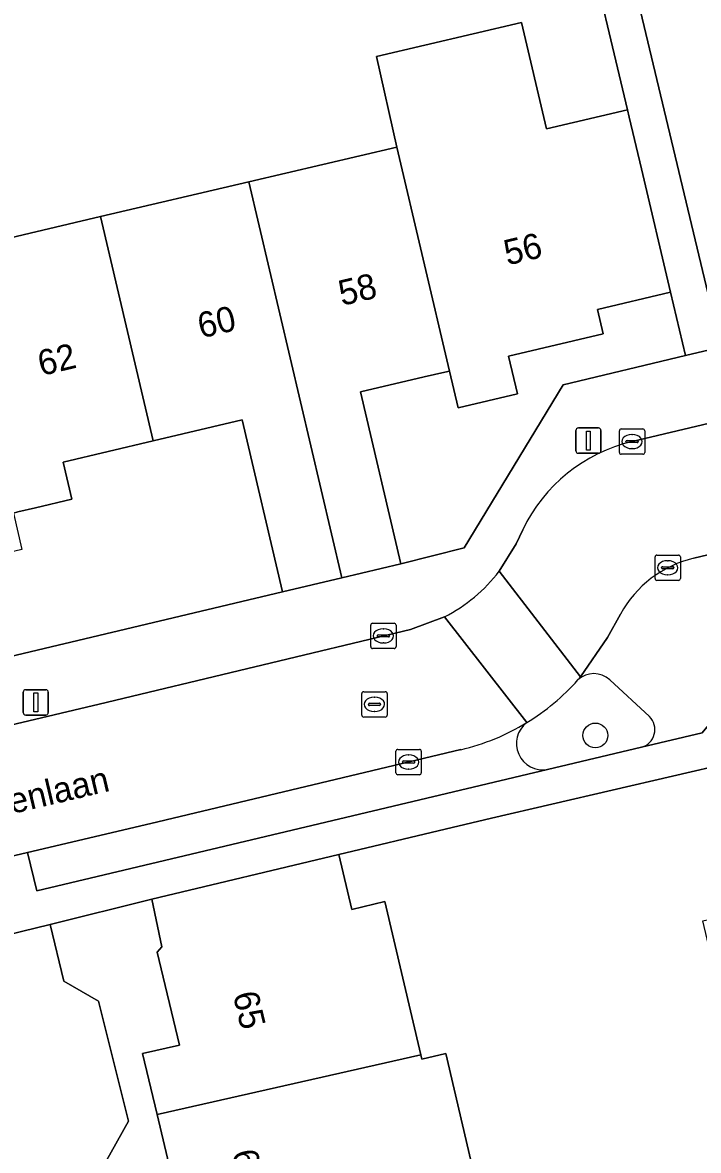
# Model space of a CAD drawing. Extents: x 158472 to 159562, y 388525 to 389606.
# Drawn here: x 159409.56 to 159436.21, y 388676.99 to 388721.48 of the extents above; entities that cross this region are included whole.
import ezdxf

# ---------------------------------------------------------------- set-up
doc = ezdxf.new("R2010")
doc.units = 0
for name, color, linetype in [('IMGEO_Boom', 7, 'Continuous'), ('IMGEO_Erf', 7, 'Continuous'), ('IMGEO_Kolk', 7, 'Continuous'), ('IMGEO_Lichtmast', 7, 'Continuous'), ('IMGEO_Muur', 7, 'Continuous'), ('IMGEO_Openbare_ruimte_label', 7, 'Continuous'), ('IMGEO_Pand', 7, 'Continuous'), ('IMGEO_Pand_nummerreeks', 7, 'Continuous'), ('IMGEO_Parkeervlak_open', 7, 'Continuous'), ('IMGEO_Rijbaan_lokaal_open', 7, 'Continuous'), ('IMGEO_Rioolput', 7, 'Continuous'), ('IMGEO_Verkeerseiland_open', 7, 'Continuous'), ('IMGEO_Voetpad_open', 7, 'Continuous')]:
    doc.layers.add(name, color=color, linetype=linetype)

msp = doc.modelspace()

# ---------------------------------------------------------------- linework, layer by layer
at = {"layer": 'IMGEO_Boom'}
msp.add_circle((159432.146, 388693.357), 0.489, dxfattribs=at)
at = {"layer": 'IMGEO_Erf'}
for points in [[(159443.048, 388725.577), (159441.67, 388731.422), (159440.251, 388737.438), (159430.784, 388735.174), (159431.457, 388732.399), (159434.491, 388733.097), (159435.162, 388730.175), (159432.128, 388729.477), (159437.093, 388708.671), (159447.559, 388711.163), (159446.871, 388714.078), (159445.819, 388713.829), (159444.671, 388718.696), (159444.428, 388719.727)], [(159430.871, 388707.19), (159435.698, 388708.339), (159435.103, 388710.84), (159432.228, 388710.165), (159432.456, 388709.194), (159428.724, 388708.317), (159429.074, 388706.827), (159426.729, 388706.277), (159426.388, 388707.732), (159426.214, 388707.691), (159425.394, 388707.499), (159422.885, 388706.909), (159424.479, 388700.126), (159426.969, 388700.763)], [(159403.401, 388700.734), (159399.934, 388699.92), (159400.272, 388698.481), (159397.894, 388697.922), (159397.567, 388699.337), (159397.39, 388699.295), (159396.788, 388699.153), (159395.198, 388698.78), (159394.846, 388700.28), (159391.339, 388699.456), (159387.841, 388698.634), (159389.445, 388691.806), (159419.808, 388699.029), (159418.217, 388705.802), (159414.71, 388704.978), (159411.155, 388704.143), (159411.5, 388702.672), (159410.066, 388702.336), (159409.373, 388702.173), (159409.199, 388702.132), (159409.534, 388700.695), (159407.244, 388700.157), (159406.915, 388701.559)]]:
    msp.add_lwpolyline(points, close=True, dxfattribs=at)
for points in [[(159412.636, 388713.824), (159418.48, 388715.197), (159424.318, 388716.568), (159423.521, 388720.136), (159429.239, 388721.477), (159430.222, 388717.29), (159433.412, 388718.04), (159429.97, 388732.509), (159406.926, 388726.999), (159408.079, 388722.178), (159405.163, 388721.481), (159402.307, 388720.798), (159401.154, 388725.619), (159400.75, 388725.523), (159394.237, 388723.984), (159395.393, 388719.148), (159392.568, 388718.472), (159389.648, 388717.774), (159388.792, 388721.352), (159376.802, 388718.484)], [(159383.428, 388706.896), (159389.271, 388708.269), (159388.455, 388711.747), (159394.378, 388713.137), (159395.182, 388709.657), (159395.487, 388708.339), (159396.879, 388708.666), (159401.286, 388709.701), (159405.801, 388710.761), (159406.941, 388711.029), (159407.119, 388711.071), (159406.797, 388712.452), (159412.636, 388713.824)], [(159443.964, 388675.592), (159442.377, 388682.406), (159437.507, 388681.265), (159437.001, 388683.424), (159436.388, 388686.043), (159441.258, 388687.183), (159439.944, 388692.851), (159428.053, 388690.09), (159426.229, 388689.666), (159422.033, 388688.657), (159422.539, 388686.497), (159423.844, 388686.802), (159425.263, 388680.76), (159425.304, 388680.587), (159426.244, 388680.807), (159427.561, 388675.181)], [(159415.68, 388674.957), (159414.864, 388678.4), (159414.294, 388680.806), (159415.746, 388681.143), (159414.869, 388684.813), (159415.055, 388685.017), (159414.657, 388686.898), (159410.645, 388685.894), (159411.188, 388683.663), (159412.551, 388682.879), (159413.737, 388678.145), (159411.255, 388673.704)]]:
    msp.add_lwpolyline(points, dxfattribs=at)
at = {"layer": 'IMGEO_Kolk'}
for p, q in [((159433.091, 388704.525), (159433.091, 388705.377)), ((159433.166, 388705.451), (159434.018, 388705.451)), ((159434.092, 388705.377), (159434.092, 388704.525)), ((159433.35, 388704.945), (159433.35, 388704.957)), ((159433.788, 388704.908), (159433.39, 388704.908)), ((159433.393, 388704.994), (159433.791, 388704.994)), ((159433.579, 388705.231), (159433.604, 388705.231)), ((159433.834, 388704.957), (159433.834, 388704.945)), ((159433.602, 388704.671), (159433.577, 388704.671)), ((159434.018, 388704.451), (159433.166, 388704.451)), ((159434.573, 388700.471), (159435.425, 388700.471)), ((159434.498, 388699.545), (159434.498, 388700.397)), ((159434.8, 388700.014), (159435.198, 388700.014)), ((159434.986, 388700.251), (159435.011, 388700.251)), ((159435.499, 388700.397), (159435.499, 388699.545)), ((159434.757, 388699.965), (159434.757, 388699.977)), ((159435.195, 388699.928), (159434.797, 388699.928)), ((159435.009, 388699.691), (159434.984, 388699.691)), ((159435.241, 388699.977), (159435.241, 388699.965)), ((159435.425, 388699.471), (159434.573, 388699.471)), ((159423.363, 388697.786), (159424.215, 388697.786)), ((159423.288, 388696.86), (159423.288, 388697.712)), ((159423.776, 388697.566), (159423.801, 388697.566)), ((159424.289, 388697.712), (159424.289, 388696.86)), ((159423.547, 388697.28), (159423.547, 388697.292)), ((159423.985, 388697.243), (159423.587, 388697.243)), ((159423.59, 388697.329), (159423.988, 388697.329)), ((159423.799, 388697.006), (159423.774, 388697.006)), ((159424.031, 388697.292), (159424.031, 388697.28)), ((159424.215, 388696.786), (159423.363, 388696.786)), ((159424.281, 388691.881), (159424.281, 388692.733)), ((159424.356, 388692.807), (159425.208, 388692.807)), ((159424.769, 388692.587), (159424.794, 388692.587)), ((159425.282, 388692.733), (159425.282, 388691.881)), ((159424.54, 388692.301), (159424.54, 388692.313)), ((159424.978, 388692.264), (159424.58, 388692.264)), ((159424.583, 388692.35), (159424.981, 388692.35)), ((159424.792, 388692.027), (159424.767, 388692.027)), ((159425.024, 388692.313), (159425.024, 388692.301)), ((159425.208, 388691.807), (159424.356, 388691.807))]:
    msp.add_line(p, q, dxfattribs=at)
for points in [[(159433.091, 388704.525), (159433.091, 388705.377)], [(159433.166, 388705.451), (159434.018, 388705.451)], [(159434.092, 388705.377), (159434.092, 388704.525)], [(159434.018, 388704.451), (159433.166, 388704.451)], [(159434.573, 388700.471), (159435.425, 388700.471)], [(159434.498, 388699.545), (159434.498, 388700.397)], [(159435.499, 388700.397), (159435.499, 388699.545)], [(159435.425, 388699.471), (159434.573, 388699.471)], [(159423.363, 388697.786), (159424.215, 388697.786)], [(159423.288, 388696.86), (159423.288, 388697.712)], [(159424.289, 388697.712), (159424.289, 388696.86)], [(159424.215, 388696.786), (159423.363, 388696.786)], [(159424.281, 388691.881), (159424.281, 388692.733)], [(159424.356, 388692.807), (159425.208, 388692.807)], [(159425.282, 388692.733), (159425.282, 388691.881)], [(159425.208, 388691.807), (159424.356, 388691.807)]]:
    msp.add_lwpolyline(points, dxfattribs=at)
for centre, radius, start, end in [((159433.168, 388705.375), 0.0765, 91.552, 178.448), ((159433.168, 388705.375), 0.0765, 91.552, 178.448), ((159434.016, 388705.375), 0.0765, 1.552, 88.448), ((159434.016, 388705.375), 0.0765, 1.552, 88.448), ((159433.39, 388704.954), 0.0403, 85.8775, 175.7526), ((159433.387, 388704.944), 0.0366, 178.938, 274.7102), ((159433.791, 388704.951), 0.043, 264.8664, 352.4533), ((159433.795, 388704.956), 0.0386, 1.7309, 96.639), ((159433.168, 388704.527), 0.0765, 181.552, 268.448), ((159433.168, 388704.527), 0.0765, 181.552, 268.448), ((159434.016, 388704.527), 0.0765, 271.552, 358.448), ((159434.016, 388704.527), 0.0765, 271.552, 358.448), ((159434.575, 388700.395), 0.0765, 91.552, 178.448), ((159434.575, 388700.395), 0.0765, 91.552, 178.448), ((159435.423, 388700.395), 0.0765, 1.552, 88.448), ((159435.423, 388700.395), 0.0765, 1.552, 88.448), ((159434.797, 388699.974), 0.0403, 85.8775, 175.7526), ((159435.202, 388699.976), 0.0386, 1.7309, 96.639), ((159434.794, 388699.964), 0.0366, 178.938, 274.7102), ((159435.198, 388699.971), 0.043, 264.8664, 352.4533), ((159434.575, 388699.547), 0.0765, 181.552, 268.448), ((159434.575, 388699.547), 0.0765, 181.552, 268.448), ((159435.423, 388699.547), 0.0765, 271.552, 358.448), ((159435.423, 388699.547), 0.0765, 271.552, 358.448), ((159423.365, 388697.71), 0.0765, 91.552, 178.448), ((159423.365, 388697.71), 0.0765, 91.552, 178.448), ((159424.213, 388697.71), 0.0765, 1.552, 88.448), ((159424.213, 388697.71), 0.0765, 1.552, 88.448), ((159423.587, 388697.289), 0.0403, 85.8775, 175.7526), ((159423.584, 388697.279), 0.0366, 178.938, 274.7102), ((159423.988, 388697.286), 0.043, 264.8664, 352.4533), ((159423.992, 388697.291), 0.0386, 1.7309, 96.639), ((159423.365, 388696.862), 0.0765, 181.552, 268.448), ((159423.365, 388696.862), 0.0765, 181.552, 268.448), ((159424.213, 388696.862), 0.0765, 271.552, 358.448), ((159424.213, 388696.862), 0.0765, 271.552, 358.448), ((159424.358, 388692.731), 0.0765, 91.552, 178.448), ((159424.358, 388692.731), 0.0765, 91.552, 178.448), ((159425.206, 388692.731), 0.0765, 1.552, 88.448), ((159425.206, 388692.731), 0.0765, 1.552, 88.448), ((159424.58, 388692.31), 0.0403, 85.8775, 175.7526), ((159424.577, 388692.3), 0.0366, 178.938, 274.7102), ((159424.981, 388692.307), 0.043, 264.8664, 352.4533), ((159424.985, 388692.312), 0.0386, 1.7309, 96.639), ((159424.358, 388691.883), 0.0765, 181.552, 268.448), ((159424.358, 388691.883), 0.0765, 181.552, 268.448), ((159425.206, 388691.883), 0.0765, 271.552, 358.448), ((159425.206, 388691.883), 0.0765, 271.552, 358.448)]:
    msp.add_arc(centre, radius, start, end, dxfattribs=at)
for centre, major_axis, ratio, start_param, end_param in [((159433.578, 388704.951), (-0.387, 0.002), 0.722429, 4.712389, 7.853982), ((159433.603, 388704.951), (-0.39, 0.002), 0.717154, 1.570796, 4.712389), ((159434.985, 388699.971), (-0.387, 0.002), 0.722429, 4.712389, 7.853982), ((159435.01, 388699.971), (-0.39, 0.002), 0.717154, 1.570796, 4.712389), ((159423.775, 388697.286), (-0.387, 0.002), 0.722429, 4.712389, 7.853982), ((159423.8, 388697.286), (-0.39, 0.002), 0.717154, 1.570796, 4.712389), ((159424.768, 388692.307), (-0.387, 0.002), 0.722429, 4.712389, 7.853982), ((159424.793, 388692.307), (-0.39, 0.002), 0.717154, 1.570796, 4.712389)]:
    msp.add_ellipse(centre, major_axis=major_axis, ratio=ratio, start_param=start_param, end_param=end_param, dxfattribs=at)
at = {"layer": 'IMGEO_Lichtmast'}
for p, q in [((159431.375, 388704.587), (159431.375, 388705.387)), ((159431.375, 388705.387), (159431.375, 388704.587)), ((159431.475, 388705.487), (159432.265, 388705.487)), ((159432.265, 388705.487), (159431.475, 388705.487)), ((159432.365, 388705.387), (159432.365, 388704.587)), ((159432.365, 388704.587), (159432.365, 388705.387)), ((159432.265, 388704.487), (159431.475, 388704.487)), ((159431.475, 388704.487), (159432.265, 388704.487)), ((159409.685, 388695.163), (159410.475, 388695.163)), ((159410.475, 388695.163), (159409.685, 388695.163)), ((159409.585, 388694.263), (159409.585, 388695.063)), ((159409.585, 388695.063), (159409.585, 388694.263)), ((159410.575, 388695.063), (159410.575, 388694.263)), ((159410.575, 388694.263), (159410.575, 388695.063)), ((159410.475, 388694.163), (159409.685, 388694.163)), ((159409.685, 388694.163), (159410.475, 388694.163))]:
    msp.add_line(p, q, dxfattribs=at)
for points in [[(159431.795, 388705.362), (159431.945, 388705.362), (159431.945, 388704.612), (159431.795, 388704.612), (159431.795, 388705.362)], [(159410.005, 388695.038), (159410.155, 388695.038), (159410.155, 388694.288), (159410.005, 388694.288), (159410.005, 388695.038)]]:
    msp.add_lwpolyline(points, dxfattribs=at)
for centre, start, end in [((159431.475, 388705.387), 90, 180), ((159431.475, 388705.387), 90, 180), ((159432.265, 388705.387), 0, 90), ((159432.265, 388705.387), 360, 90), ((159431.475, 388704.587), 180, 270), ((159431.475, 388704.587), 180, 270), ((159432.265, 388704.587), 270, 0), ((159432.265, 388704.587), 270, 0), ((159409.685, 388695.063), 90, 180), ((159409.685, 388695.063), 90, 180), ((159410.475, 388695.063), 0, 90), ((159410.475, 388695.063), 360, 90), ((159409.685, 388694.263), 180, 270), ((159409.685, 388694.263), 180, 270), ((159410.475, 388694.263), 270, 0), ((159410.475, 388694.263), 270, 0)]:
    msp.add_arc(centre, 0.1, start, end, dxfattribs=at)
at = {"layer": 'IMGEO_Muur'}
for points in [[(159426.229, 388689.666), (159428.053, 388690.09)], [(159422.033, 388688.657), (159426.229, 388689.666)]]:
    msp.add_lwpolyline(points, dxfattribs=at)
at = {"layer": 'IMGEO_Pand'}
for points in [[(159424.318, 388716.568), (159426.388, 388707.732), (159426.729, 388706.277), (159429.074, 388706.827), (159428.724, 388708.317), (159432.456, 388709.194), (159432.228, 388710.165), (159435.103, 388710.84), (159433.96, 388715.708), (159433.481, 388717.747), (159433.412, 388718.04), (159430.222, 388717.29), (159429.239, 388721.477), (159423.521, 388720.136)], [(159424.318, 388716.568), (159418.48, 388715.197), (159422.143, 388699.577), (159424.479, 388700.126), (159422.885, 388706.909), (159425.394, 388707.499), (159426.214, 388707.691), (159426.388, 388707.732)], [(159414.71, 388704.978), (159418.217, 388705.802), (159419.808, 388699.029), (159422.143, 388699.577), (159418.48, 388715.197), (159412.636, 388713.824)], [(159412.636, 388713.824), (159406.797, 388712.452), (159407.119, 388711.071), (159409.199, 388702.132), (159409.373, 388702.173), (159410.066, 388702.336), (159411.5, 388702.672), (159411.155, 388704.143), (159414.71, 388704.978)], [(159414.864, 388678.4), (159425.263, 388680.76), (159423.844, 388686.802), (159422.539, 388686.497), (159422.033, 388688.657), (159414.657, 388686.898), (159415.055, 388685.017), (159414.869, 388684.813), (159415.746, 388681.143), (159414.294, 388680.806)], [(159414.864, 388678.4), (159415.68, 388674.957), (159414.212, 388674.613), (159414.789, 388672.163), (159425.201, 388674.629), (159427.561, 388675.181), (159426.244, 388680.807), (159425.304, 388680.587), (159425.263, 388680.76)]]:
    msp.add_lwpolyline(points, close=True, dxfattribs=at)
at = {"layer": 'IMGEO_Parkeervlak_open'}
for points in [[(159433.958, 388692.891), (159436.362, 388693.462), (159438.303, 388695.8), (159441.2, 388696.489), (159440.054, 388701.305), (159436.03, 388700.352)], [(159433.135, 388698.143), (159432.628, 388697.215), (159431.559, 388695.668), (159431.454, 388695.548)], [(159432.716, 388695.548), (159434.276, 388694.101)], [(159426.847, 388692.797), (159414.62, 388689.888), (159409.757, 388688.743), (159410.118, 388687.229), (159430.253, 388692.011)]]:
    msp.add_lwpolyline(points, dxfattribs=at)
for centre, radius, start, end in [((159437.056, 388696.006), 4.465, 103.2789, 151.4112), ((159432.085, 388694.869), 0.927, 47.0877, 132.9123), ((159424.79, 388701.466), 8.91, 283.3461, 301.4342), ((159430.078, 388693.04), 1.044, 127.8944, 279.6398), ((159433.773, 388693.586), 0.72, 284.9095, 45.6406)]:
    msp.add_arc(centre, radius, start, end, dxfattribs=at)
at = {"layer": 'IMGEO_Rijbaan_lokaal_open'}
for points in [[(159458.257, 388710.777), (159455.148, 388710.047), (159446.222, 388707.951), (159438.14, 388706.032), (159433.596, 388704.953)], [(159436.03, 388700.352), (159440.054, 388701.305), (159451.418, 388703.995), (159460.039, 388706.04)], [(159429.282, 388701.47), (159429.016, 388700.914), (159428.357, 388699.832), (159431.559, 388695.668), (159432.628, 388697.215), (159433.135, 388698.143)], [(159431.454, 388695.548), (159431.559, 388695.668), (159428.357, 388699.832)], [(159429.437, 388693.864), (159426.198, 388698.035), (159424.854, 388697.543), (159412.576, 388694.588), (159400.968, 388691.843), (159402.12, 388686.945), (159409.757, 388688.743), (159414.62, 388689.888), (159426.847, 388692.797)], [(159426.198, 388698.035), (159429.437, 388693.864)]]:
    msp.add_lwpolyline(points, dxfattribs=at)
msp.add_lwpolyline([(159410.645, 388685.894), (159402.664, 388683.954), (159403.035, 388681.876), (159402.307, 388680.032), (159403.331, 388675.717), (159407.294, 388672.955), (159409.883, 388662.437), (159407.514, 388657.915), (159408.599, 388653.311), (159409.991, 388652.328), (159410.572, 388650.052), (159418.765, 388652.043), (159418.134, 388654.399), (159419.033, 388656.042), (159417.902, 388660.407), (159413.892, 388663.207), (159411.255, 388673.704), (159413.737, 388678.145), (159412.551, 388682.879), (159411.188, 388683.663)], close=True, dxfattribs=at)
for centre, radius, start, end in [((159435.079, 388698.703), 6.424, 103.3498, 154.4831), ((159437.056, 388696.006), 4.465, 103.2789, 151.4112), ((159423.194, 388703.84), 6.536, 297.363, 322.1802), ((159424.811, 388701.454), 8.889, 301.3589, 318.3583), ((159424.79, 388701.466), 8.91, 283.3461, 301.4342)]:
    msp.add_arc(centre, radius, start, end, dxfattribs=at)
at = {"layer": 'IMGEO_Rioolput'}
for p, q in [((159422.935, 388694.158), (159422.935, 388695.01)), ((159423.01, 388695.084), (159423.862, 388695.084)), ((159423.423, 388694.864), (159423.448, 388694.864)), ((159423.936, 388695.01), (159423.936, 388694.158)), ((159423.194, 388694.578), (159423.194, 388694.59)), ((159423.632, 388694.541), (159423.234, 388694.541)), ((159423.237, 388694.627), (159423.635, 388694.627)), ((159423.446, 388694.304), (159423.421, 388694.304)), ((159423.678, 388694.59), (159423.678, 388694.578)), ((159423.862, 388694.084), (159423.01, 388694.084))]:
    msp.add_line(p, q, dxfattribs=at)
for points in [[(159422.935, 388694.158), (159422.935, 388695.01)], [(159423.01, 388695.084), (159423.862, 388695.084)], [(159423.936, 388695.01), (159423.936, 388694.158)], [(159423.862, 388694.084), (159423.01, 388694.084)]]:
    msp.add_lwpolyline(points, dxfattribs=at)
for centre, radius, start, end in [((159423.012, 388695.008), 0.0765, 91.552, 178.448), ((159423.012, 388695.008), 0.0765, 91.552, 178.448), ((159423.86, 388695.008), 0.0765, 1.552, 88.448), ((159423.86, 388695.008), 0.0765, 1.552, 88.448), ((159423.234, 388694.587), 0.0403, 85.8775, 175.7526), ((159423.231, 388694.577), 0.0366, 178.938, 274.7102), ((159423.635, 388694.584), 0.043, 264.8664, 352.4533), ((159423.639, 388694.589), 0.0386, 1.7309, 96.639), ((159423.012, 388694.16), 0.0765, 181.552, 268.448), ((159423.012, 388694.16), 0.0765, 181.552, 268.448), ((159423.86, 388694.16), 0.0765, 271.552, 358.448), ((159423.86, 388694.16), 0.0765, 271.552, 358.448)]:
    msp.add_arc(centre, radius, start, end, dxfattribs=at)
for centre, major_axis, ratio, start_param, end_param in [((159423.422, 388694.584), (-0.387, 0.002), 0.722429, 4.712389, 7.853982), ((159423.447, 388694.584), (-0.39, 0.002), 0.717154, 1.570796, 4.712389)]:
    msp.add_ellipse(centre, major_axis=major_axis, ratio=ratio, start_param=start_param, end_param=end_param, dxfattribs=at)
at = {"layer": 'IMGEO_Verkeerseiland_open'}
for points in [[(159434.276, 388694.101), (159432.716, 388695.548)], [(159430.253, 388692.011), (159433.958, 388692.891)]]:
    msp.add_lwpolyline(points, dxfattribs=at)
for centre, radius, start, end in [((159432.085, 388694.869), 0.927, 47.0877, 132.9123), ((159424.811, 388701.454), 8.889, 301.3589, 318.3583), ((159430.078, 388693.04), 1.044, 127.8944, 279.6398), ((159433.773, 388693.586), 0.72, 284.9095, 45.6406)]:
    msp.add_arc(centre, radius, start, end, dxfattribs=at)
at = {"layer": 'IMGEO_Voetpad_open'}
for points in [[(159429.97, 388732.509), (159433.412, 388718.04), (159433.481, 388717.747), (159433.96, 388715.708), (159435.103, 388710.84), (159435.698, 388708.339), (159437.093, 388708.671), (159432.128, 388729.477)], [(159459.105, 388713.912), (159454.466, 388712.793), (159447.559, 388711.163), (159437.093, 388708.671), (159435.698, 388708.339), (159430.871, 388707.19), (159426.969, 388700.763), (159424.479, 388700.126), (159422.143, 388699.577), (159419.808, 388699.029), (159389.445, 388691.806), (159387.108, 388691.257), (159384.774, 388690.709), (159374.616, 388688.218), (159373.157, 388687.693)], [(159433.596, 388704.953), (159438.14, 388706.032), (159437.724, 388707.776), (159454.734, 388711.792), (159455.148, 388710.047), (159458.257, 388710.777)], [(159372.739, 388682.36), (159372.562, 388681.892), (159372.207, 388679.668), (159372.903, 388677.16), (159377.75, 388678.214), (159402.664, 388683.954), (159410.645, 388685.894), (159414.657, 388686.898), (159422.033, 388688.657), (159426.229, 388689.666), (159428.053, 388690.09), (159439.944, 388692.851), (159445.747, 388694.229), (159444.479, 388699.534), (159469.124, 388705.368), (159468.616, 388707.517), (159465.925, 388706.88)], [(159460.039, 388706.04), (159451.418, 388703.995), (159440.054, 388701.305), (159441.2, 388696.489), (159438.303, 388695.8), (159436.362, 388693.462), (159433.958, 388692.891), (159430.253, 388692.011), (159410.118, 388687.229), (159409.757, 388688.743), (159402.12, 388686.945), (159401.813, 388686.872), (159402.173, 388685.359), (159378.129, 388679.645), (159377.701, 388681.449)], [(159428.357, 388699.832), (159429.016, 388700.914), (159429.282, 388701.47)], [(159412.576, 388694.588), (159424.854, 388697.543), (159426.198, 388698.035)], [(159379.269, 388686.667), (159393.476, 388690.072), (159397.815, 388691.098), (159400.968, 388691.843), (159412.576, 388694.588)]]:
    msp.add_lwpolyline(points, dxfattribs=at)
for centre, radius, start, end in [((159435.079, 388698.703), 6.424, 103.3498, 154.4831), ((159423.194, 388703.84), 6.536, 297.363, 322.1802)]:
    msp.add_arc(centre, radius, start, end, dxfattribs=at)

# ---------------------------------------------------------------- texts
at = {"layer": 'IMGEO_Openbare_ruimte_label'}
msp.add_text('Duinkerkenlaan', height=1, rotation=13.2996, dxfattribs=at).set_placement((159404.007, 388689.041))
at = {"layer": 'IMGEO_Pand_nummerreeks'}
for s, rotation, p in [('56', 13.3213, (159428.672, 388711.894)), ('58', 13.3213, (159422.152, 388710.299)), ('60', 13.3214, (159416.597, 388709.016)), ('62', 13.3213, (159410.296, 388707.533)), ('65', 283.3606, (159417.847, 388683.143)), ('67', 283.2993, (159417.813, 388676.907))]:
    msp.add_text(s, height=1, rotation=rotation, dxfattribs=at).set_placement(p)

doc.saveas('drawing.dxf')
